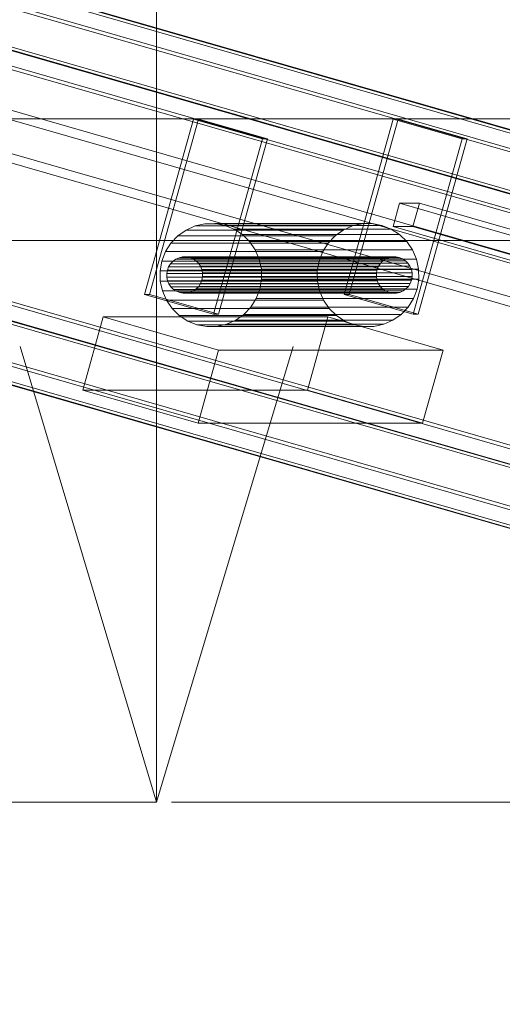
# Model space of a CAD drawing. Header units: millimetres. Extents: x -2233 to 61924, y -68080 to 6847.
# Tile 792 of 1022: x 27450 to 27609, y -67 to 258. Entities that reach past the tile are written whole.
import ezdxf

# ---------------------------------------------------------------- set-up
doc = ezdxf.new("R2010")
doc.units = ezdxf.units.MM
for name, color, linetype, lineweight in [('COTAS_P', 1, 'Continuous', 0), ('lateral_bajante_movil', 7, 'Continuous', 0), ('lateral_C10', 7, 'Continuous', 0)]:
    doc.layers.add(name, color=color, linetype=linetype, lineweight=lineweight)
doc.dimstyles.new('R19_100', dxfattribs={"dimtxt": 250, "dimasz": 150, "dimexe": 150, "dimexo": 80, "dimgap": 100, "dimtad": 1, "dimtih": 1, "dimtoh": 1, "dimdsep": 46, "dimcen": 0.09, "dimadec": 0, "dimazin": 0, "dimtfac": 1, "dimtdec": 4, "dimtofl": 0, "dimtmove": 0, "dimatfit": 3, "dimfxl": 1, "dimtolj": 1, "dimtzin": 0, "dimarcsym": 0})

# ---------------------------------------------------------------- blocks, each defined once
blk = doc.blocks.new('DIM_R27_17')
at = {"layer": 'COTAS_P'}
for p, q in [((27500, 400), (27900, 400)), ((27900, 400), (27855, 250)), ((27900, 0), (27900, 400)), ((27900, 400), (27945, 250)), ((27900, 0), (27855, 150)), ((27900, 0), (27945, 150)), ((27500, 0), (27900, 0))]:
    blk.add_line(p, q, dxfattribs=at)
blk.add_text('400 P', height=250, rotation=90, dxfattribs=at).set_placement((27800, 200))
blk = doc.blocks.new('DIM_R27_18')
at = {"layer": 'COTAS_P'}
for p, q in [((27500, 600), (27900, 600)), ((27900, 600), (27855, 450)), ((27900, 0), (27900, 600)), ((27900, 600), (27945, 450)), ((27900, 0), (27855, 150)), ((27900, 0), (27945, 150)), ((27500, 0), (27900, 0))]:
    blk.add_line(p, q, dxfattribs=at)
blk.add_text('600 P', height=250, rotation=90, dxfattribs=at).set_placement((27800, 300))
blk = doc.blocks.new('DIM_R27_31')
at = {"layer": 'COTAS_P'}
for p, q in [((26795.07, 0), (26795.07, -900)), ((28805.07, 0), (28805.07, -900)), ((26795.07, -900), (26945.07, -855)), ((28805.07, -900), (28655.07, -855)), ((26795.07, -900), (28805.07, -900)), ((26795.07, -900), (26945.07, -945)), ((28805.07, -900), (28655.07, -945))]:
    blk.add_line(p, q, dxfattribs=at)
blk.add_text('2010 P', height=250, dxfattribs=at).set_placement((27800.07, -800))
blk = doc.blocks.new('DIM_R27_32')
at = {"layer": 'COTAS_P'}
for p, q in [((26795.07, 1320), (27495.07, 1320)), ((27495.07, 1320), (27450.07, 1170)), ((27495.07, 0), (27495.07, 1320)), ((27495.07, 1320), (27540.07, 1170)), ((27495.07, 0), (27450.07, 150)), ((27495.07, 0), (27540.07, 150)), ((26795.07, 0), (27495.07, 0))]:
    blk.add_line(p, q, dxfattribs=at)
blk.add_text('1320 P', height=250, rotation=90, dxfattribs=at).set_placement((27395.07, 660))
blk = doc.blocks.new('DIM_R27_33')
at = {"layer": 'COTAS_P'}
for p, q in [((857.9, 0), (857.9, -2500)), ((61924.13, 0), (61924.13, -2500)), ((857.9, -2500), (1007.9, -2455)), ((61924.13, -2500), (61774.13, -2455)), ((857.9, -2500), (61924.13, -2500)), ((857.9, -2500), (1007.9, -2545)), ((61924.13, -2500), (61774.13, -2545))]:
    blk.add_line(p, q, dxfattribs=at)
blk.add_text('61066.24 P', height=250, dxfattribs=at).set_placement((31391.02, -2400))

msp = doc.modelspace()

# ---------------------------------------------------------------- linework, layer by layer
at = {"layer": 'lateral_bajante_movil'}
for p, q in [((26950.067, 225), (28253.576, 225)), ((26950.067, 185), (28253.576, 185))]:
    msp.add_line(p, q, dxfattribs=at)
at = {"layer": 'lateral_C10'}
for p, q in [((27725.675, 167.441), (18892.814, 2705.62)), ((18893.471, 2705.62), (27726.332, 167.441)), ((18896.924, 2705.62), (27729.785, 167.441)), ((27795.544, 167.441), (18962.683, 2705.62)), ((27798.997, 167.441), (18966.136, 2705.62)), ((18966.793, 2705.62), (27799.654, 167.441)), ((18891.2, 2699.847), (27724.061, 161.669)), ((27728.171, 161.669), (18895.31, 2699.847)), ((18961.069, 2699.847), (27793.93, 161.669)), ((27798.04, 161.669), (18965.179, 2699.847)), ((27661.891, 151.895), (18961.891, 2651.895)), ((19011.21, 2651.895), (27711.21, 151.895)), ((18961.084, 2649.009), (27661.084, 149.009)), ((27710.403, 149.009), (19010.403, 2649.009)), ((27698.776, 71.232), (18865.914, 2609.41)), ((18870.024, 2609.41), (27702.886, 71.232)), ((27768.645, 71.232), (18935.784, 2609.41)), ((18939.894, 2609.41), (27772.755, 71.232)), ((18864.301, 2603.637), (27697.162, 65.459)), ((27697.819, 65.459), (18864.958, 2603.637)), ((27701.272, 65.459), (18868.411, 2603.637)), ((18934.17, 2603.637), (27767.031, 65.459)), ((18937.622, 2603.637), (27770.484, 65.459)), ((27771.141, 65.459), (18938.28, 2603.637)), ((27491.04, 167.21), (27507.179, 224.936)), ((27492.684, 167.21), (27508.823, 224.936)), ((27529.955, 218.391), (27507.179, 224.936)), ((27507.179, 224.936), (27508.823, 224.936)), ((27508.823, 224.936), (27531.599, 218.391)), ((27556.799, 167.21), (27572.939, 224.936)), ((27558.443, 167.21), (27574.583, 224.936)), ((27595.715, 218.391), (27572.939, 224.936)), ((27572.939, 224.936), (27574.583, 224.936)), ((27574.583, 224.936), (27597.359, 218.391)), ((27529.955, 218.391), (27513.816, 160.665)), ((27515.46, 160.665), (27531.599, 218.391)), ((27531.599, 218.391), (27529.955, 218.391)), ((27595.715, 218.391), (27579.575, 160.665)), ((27581.219, 160.665), (27597.359, 218.391)), ((27597.359, 218.391), (27595.715, 218.391)), ((27572.93, 189.506), (27575.082, 197.203)), ((27736.413, 150.844), (27575.082, 197.203)), ((27575.082, 197.203), (27581.658, 197.203)), ((27579.506, 189.506), (27581.658, 197.203)), ((27581.658, 197.203), (27742.989, 150.844)), ((27504.752, 188.402), (27502.053, 186.5)), ((27507.766, 189.733), (27504.752, 188.402)), ((27504.752, 188.402), (27556.538, 188.402)), ((27510.977, 190.443), (27507.766, 189.733)), ((27507.766, 189.733), (27559.551, 189.733)), ((27514.264, 190.504), (27510.977, 190.443)), ((27510.977, 190.443), (27562.763, 190.443)), ((27517.499, 189.914), (27514.264, 190.504)), ((27514.264, 190.504), (27566.05, 190.504)), ((27520.559, 188.696), (27517.499, 189.914)), ((27517.499, 189.914), (27569.285, 189.914)), ((27523.325, 186.895), (27520.559, 188.696)), ((27520.559, 188.696), (27572.345, 188.696)), ((27553.839, 186.5), (27556.538, 188.402)), ((27556.538, 188.402), (27559.551, 189.733)), ((27559.551, 189.733), (27562.763, 190.443)), ((27562.763, 190.443), (27566.05, 190.504)), ((27566.05, 190.504), (27569.285, 189.914)), ((27569.285, 189.914), (27572.345, 188.696)), ((27572.345, 188.696), (27575.111, 186.895)), ((27579.506, 189.506), (27572.93, 189.506)), ((27572.93, 189.506), (27734.261, 143.147)), ((27740.837, 143.147), (27579.506, 189.506)), ((27502.053, 186.5), (27499.771, 184.101)), ((27502.053, 186.5), (27553.839, 186.5)), ((27525.692, 184.582), (27523.325, 186.895)), ((27523.325, 186.895), (27575.111, 186.895)), ((27551.557, 184.101), (27553.839, 186.5)), ((27575.111, 186.895), (27577.477, 184.582)), ((27499.771, 184.101), (27497.995, 181.296)), ((27499.771, 184.101), (27551.557, 184.101)), ((27527.568, 181.846), (27525.692, 184.582)), ((27525.692, 184.582), (27577.477, 184.582)), ((27528.881, 178.791), (27527.568, 181.846)), ((27527.568, 181.846), (27579.354, 181.846)), ((27549.781, 181.296), (27551.557, 184.101)), ((27577.477, 184.582), (27579.354, 181.846)), ((27579.354, 181.846), (27580.667, 178.791)), ((27497.995, 181.296), (27496.793, 178.195)), ((27497.995, 181.296), (27549.781, 181.296)), ((27501.41, 178.797), (27500.458, 178.126)), ((27502.474, 179.267), (27501.41, 178.797)), ((27501.41, 178.797), (27570.458, 178.797)), ((27503.608, 179.518), (27502.474, 179.267)), ((27502.474, 179.267), (27571.522, 179.267)), ((27504.768, 179.54), (27503.608, 179.518)), ((27503.608, 179.518), (27572.655, 179.518)), ((27505.909, 179.331), (27504.768, 179.54)), ((27504.768, 179.54), (27573.815, 179.54)), ((27506.989, 178.901), (27505.909, 179.331)), ((27505.909, 179.331), (27574.957, 179.331)), ((27507.966, 178.266), (27506.989, 178.901)), ((27506.989, 178.901), (27576.037, 178.901)), ((27529.582, 175.535), (27528.881, 178.791)), ((27528.881, 178.791), (27580.667, 178.791)), ((27548.579, 178.195), (27549.781, 181.296)), ((27569.505, 178.126), (27570.458, 178.797)), ((27570.458, 178.797), (27571.522, 179.267)), ((27571.522, 179.267), (27572.655, 179.518)), ((27572.655, 179.518), (27573.815, 179.54)), ((27573.815, 179.54), (27574.957, 179.331)), ((27574.957, 179.331), (27576.037, 178.901)), ((27576.037, 178.901), (27577.013, 178.266)), ((27580.667, 178.791), (27581.367, 175.535)), ((27496.793, 178.195), (27496.211, 174.915)), ((27548.579, 178.195), (27496.793, 178.195)), ((27498.601, 175.195), (27498.396, 174.037)), ((27499.026, 176.29), (27498.601, 175.195)), ((27567.649, 175.195), (27498.601, 175.195)), ((27499.653, 177.279), (27499.026, 176.29)), ((27499.026, 176.29), (27568.073, 176.29)), ((27500.458, 178.126), (27499.653, 177.279)), ((27499.653, 177.279), (27568.7, 177.279)), ((27500.458, 178.126), (27569.505, 178.126)), ((27508.801, 177.449), (27507.966, 178.266)), ((27507.966, 178.266), (27577.013, 178.266)), ((27509.463, 176.483), (27508.801, 177.449)), ((27508.801, 177.449), (27577.849, 177.449)), ((27509.927, 175.405), (27509.463, 176.483)), ((27509.463, 176.483), (27578.511, 176.483)), ((27510.174, 174.256), (27509.927, 175.405)), ((27509.927, 175.405), (27578.974, 175.405)), ((27529.642, 172.203), (27529.582, 175.535)), ((27529.582, 175.535), (27581.367, 175.535)), ((27547.997, 174.915), (27548.579, 178.195)), ((27567.444, 174.037), (27567.649, 175.195)), ((27567.649, 175.195), (27568.073, 176.29)), ((27568.073, 176.29), (27568.7, 177.279)), ((27568.7, 177.279), (27569.505, 178.126)), ((27577.013, 178.266), (27577.849, 177.449)), ((27577.849, 177.449), (27578.511, 176.483)), ((27578.511, 176.483), (27578.974, 175.405)), ((27578.974, 175.405), (27579.221, 174.256)), ((27581.367, 175.535), (27581.427, 172.203)), ((27496.211, 174.915), (27496.271, 171.583)), ((27496.211, 174.915), (27547.997, 174.915)), ((27498.396, 174.037), (27498.417, 172.861)), ((27498.396, 174.037), (27567.444, 174.037)), ((27498.417, 172.861), (27498.664, 171.712)), ((27498.417, 172.861), (27567.465, 172.861)), ((27509.565, 170.828), (27509.99, 171.922)), ((27509.99, 171.922), (27510.195, 173.08)), ((27509.99, 171.922), (27579.037, 171.922)), ((27510.195, 173.08), (27510.174, 174.256)), ((27510.174, 174.256), (27579.221, 174.256)), ((27510.195, 173.08), (27579.243, 173.08)), ((27529.06, 168.923), (27529.642, 172.203)), ((27529.642, 172.203), (27581.427, 172.203)), ((27548.057, 171.583), (27547.997, 174.915)), ((27567.465, 172.861), (27567.444, 174.037)), ((27567.712, 171.712), (27567.465, 172.861)), ((27579.037, 171.922), (27578.613, 170.828)), ((27579.243, 173.08), (27579.037, 171.922)), ((27579.221, 174.256), (27579.243, 173.08)), ((27581.427, 172.203), (27580.845, 168.923)), ((27496.271, 171.583), (27496.972, 168.327)), ((27496.271, 171.583), (27548.057, 171.583)), ((27498.664, 171.712), (27499.128, 170.634)), ((27498.664, 171.712), (27567.712, 171.712)), ((27499.128, 170.634), (27499.79, 169.668)), ((27499.128, 170.634), (27568.176, 170.634)), ((27499.79, 169.668), (27500.625, 168.852)), ((27499.79, 169.668), (27568.838, 169.668)), ((27500.625, 168.852), (27501.602, 168.216)), ((27500.625, 168.852), (27569.673, 168.852)), ((27507.181, 168.32), (27508.133, 168.991)), ((27508.133, 168.991), (27508.939, 169.838)), ((27508.133, 168.991), (27577.181, 168.991)), ((27508.939, 169.838), (27509.565, 170.828)), ((27508.939, 169.838), (27577.986, 169.838)), ((27509.565, 170.828), (27578.613, 170.828)), ((27527.857, 165.821), (27529.06, 168.923)), ((27529.06, 168.923), (27580.845, 168.923)), ((27548.757, 168.327), (27548.057, 171.583)), ((27568.176, 170.634), (27567.712, 171.712)), ((27568.838, 169.668), (27568.176, 170.634)), ((27569.673, 168.852), (27568.838, 169.668)), ((27570.649, 168.216), (27569.673, 168.852)), ((27577.181, 168.991), (27576.228, 168.32)), ((27577.986, 169.838), (27577.181, 168.991)), ((27578.613, 170.828), (27577.986, 169.838)), ((27580.845, 168.923), (27579.643, 165.821)), ((27492.684, 167.21), (27491.04, 167.21)), ((27491.04, 167.21), (27513.816, 160.665)), ((27515.46, 160.665), (27492.684, 167.21)), ((27496.972, 168.327), (27498.285, 165.272)), ((27496.972, 168.327), (27548.757, 168.327)), ((27501.602, 168.216), (27502.682, 167.786)), ((27501.602, 168.216), (27570.649, 168.216)), ((27502.682, 167.786), (27503.823, 167.578)), ((27502.682, 167.786), (27571.729, 167.786)), ((27503.823, 167.578), (27504.983, 167.599)), ((27503.823, 167.578), (27572.871, 167.578)), ((27504.983, 167.599), (27506.117, 167.85)), ((27504.983, 167.599), (27574.031, 167.599)), ((27506.117, 167.85), (27507.181, 168.32)), ((27506.117, 167.85), (27575.165, 167.85)), ((27507.181, 168.32), (27576.228, 168.32)), ((27526.082, 163.017), (27527.857, 165.821)), ((27527.857, 165.821), (27579.643, 165.821)), ((27550.071, 165.272), (27548.757, 168.327)), ((27558.443, 167.21), (27556.799, 167.21)), ((27556.799, 167.21), (27579.575, 160.665)), ((27581.219, 160.665), (27558.443, 167.21)), ((27571.729, 167.786), (27570.649, 168.216)), ((27572.871, 167.578), (27571.729, 167.786)), ((27574.031, 167.599), (27572.871, 167.578)), ((27575.165, 167.85), (27574.031, 167.599)), ((27576.228, 168.32), (27575.165, 167.85)), ((27579.643, 165.821), (27577.867, 163.017)), ((27498.285, 165.272), (27500.161, 162.535)), ((27498.285, 165.272), (27550.071, 165.272)), ((27500.161, 162.535), (27502.528, 160.222)), ((27500.161, 162.535), (27551.947, 162.535)), ((27523.8, 160.617), (27526.082, 163.017)), ((27526.082, 163.017), (27577.867, 163.017)), ((27551.947, 162.535), (27550.071, 165.272)), ((27554.313, 160.222), (27551.947, 162.535)), ((27577.867, 163.017), (27575.586, 160.617)), ((27470.745, 135.718), (27477.47, 159.771)), ((27515.43, 148.863), (27477.47, 159.771)), ((27477.47, 159.771), (27551.449, 159.771)), ((27502.528, 160.222), (27505.294, 158.422)), ((27502.528, 160.222), (27554.313, 160.222)), ((27513.816, 160.665), (27515.46, 160.665)), ((27521.101, 158.715), (27523.8, 160.617)), ((27523.8, 160.617), (27575.586, 160.617)), ((27544.724, 135.718), (27551.449, 159.771)), ((27551.449, 159.771), (27589.409, 148.863)), ((27557.08, 158.422), (27554.313, 160.222)), ((27575.586, 160.617), (27572.886, 158.715)), ((27579.575, 160.665), (27581.219, 160.665)), ((27505.294, 158.422), (27508.354, 157.203)), ((27505.294, 158.422), (27557.08, 158.422)), ((27508.354, 157.203), (27511.589, 156.613)), ((27508.354, 157.203), (27560.139, 157.203)), ((27511.589, 156.613), (27514.876, 156.674)), ((27511.589, 156.613), (27563.375, 156.613)), ((27514.876, 156.674), (27518.087, 157.384)), ((27514.876, 156.674), (27566.661, 156.674)), ((27518.087, 157.384), (27521.101, 158.715)), ((27518.087, 157.384), (27569.873, 157.384)), ((27521.101, 158.715), (27572.886, 158.715)), ((27560.139, 157.203), (27557.08, 158.422)), ((27563.375, 156.613), (27560.139, 157.203)), ((27566.661, 156.674), (27563.375, 156.613)), ((27569.873, 157.384), (27566.661, 156.674)), ((27572.886, 158.715), (27569.873, 157.384)), ((27515.43, 148.863), (27508.705, 124.81)), ((27589.409, 148.863), (27515.43, 148.863)), ((27582.685, 124.81), (27589.409, 148.863)), ((27544.724, 135.718), (27470.745, 135.718)), ((27470.745, 135.718), (27508.705, 124.81)), ((27582.685, 124.81), (27544.724, 135.718)), ((27508.705, 124.81), (27582.685, 124.81))]:
    msp.add_line(p, q, dxfattribs=at)

# ---------------------------------------------------------------- dimensions: what is measured, and where the dimension line sits
at = {"layer": 'COTAS_P'}
for p1, p2, distance, picture, middle in [((26795.067, 0), (26795.067, 1320), -700, 'DIM_R27_32', (27495.067, 660)), ((27500, 0), (27500, 600), -400, 'DIM_R27_18', (27900, 300)), ((27500, 0), (27500, 400), -400, 'DIM_R27_17', (27900, 200)), ((857.898, 0), (61924.134, 0), -2500, 'DIM_R27_33', (31391.016, -2500)), ((26795.067, 0), (28805.067, 0), -900, 'DIM_R27_31', (27800.067, -900))]:
    dim = msp.add_aligned_dim(p1=p1, p2=p2, distance=distance, text='<> P', dimstyle='R19_100', dxfattribs=at)
    dim.commit()
    dim.dimension.update_dxf_attribs({"geometry": picture, "text_midpoint": middle})

doc.saveas('drawing.dxf')
